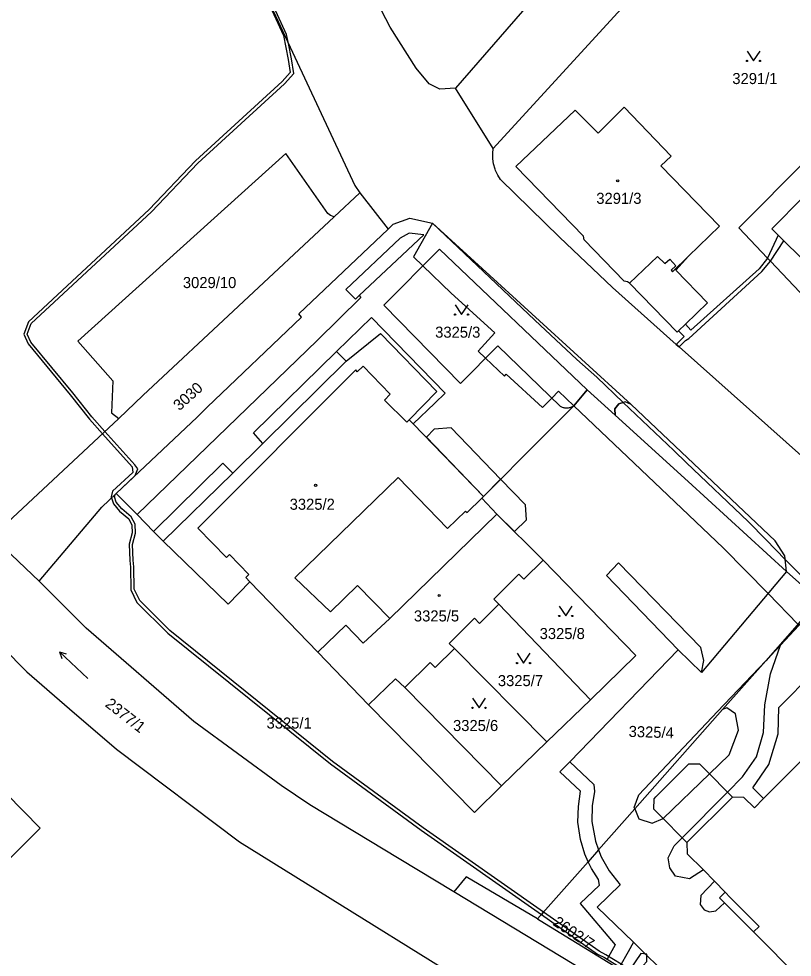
# Model space of a CAD drawing. Extents: x -869103 to -863415, y -1015889 to -1012477.
# Drawn here: x -866831 to -866711.9, y -1014485.3 to -1014341 of the extents above; entities that cross this region are included whole.
import ezdxf

# ---------------------------------------------------------------- set-up
doc = ezdxf.new("R2010")
doc.units = 0
for name, color, linetype in [('Hranice parcel', 7, 'Continuous'), ('Parcelní čísla', 7, 'Continuous'), ('Vnitřní kresba', 7, 'Continuous'), ('Věcná břemena k části', 7, 'Continuous'), ('Značky budov', 7, 'Continuous'), ('Značky kultur', 7, 'Continuous')]:
    doc.layers.add(name, color=color, linetype=linetype)

msp = doc.modelspace()

# ---------------------------------------------------------------- linework, layer by layer
at = {"layer": 'Hranice parcel'}
for p, q in [((-866757.93, -1014360.93), (-866763.74, -1014351.64)), ((-866747.73, -1014374.57), (-866756.81, -1014365.72)), ((-866782.43, -1014371.46), (-866778.45, -1014367.75)), ((-866778.45, -1014367.75), (-866774.11, -1014373.33)), ((-866774.11, -1014373.33), (-866773.33, -1014372.59)), ((-866715.75, -1014377.78), (-866715.3, -1014378.26)), ((-866835.03, -1014420.6), (-866815.54, -1014402.44)), ((-866812.76, -1014417.22), (-866815.96, -1014413.98)), ((-866757.37, -1014417.18), (-866750.26, -1014424.22)), ((-866827.84, -1014427.46), (-866835.03, -1014420.6)), ((-866808.72, -1014421.32), (-866798.74, -1014431)), ((-866712.81, -1014425.98), (-866707.84, -1014430.45)), ((-866743, -1014445.69), (-866757.09, -1014431.02)), ((-866833.39, -1014437.66), (-866829.72, -1014441.39)), ((-866749.67, -1014452.16), (-866763.92, -1014437.81)), ((-866749.67, -1014452.16), (-866743, -1014445.69)), ((-866756.67, -1014458.94), (-866749.67, -1014452.16)), ((-866708.59, -1014508.68), (-866764.02, -1014475.23))]:
    msp.add_line(p, q, dxfattribs=at)
for points in [[(-866763.74, -1014351.64), (-866766.16, -1014351.83), (-866767.82, -1014351.02), (-866769.8, -1014348.61), (-866773.81, -1014342.3), (-866779.03, -1014332.18), (-866783.24, -1014321.66), (-866786.09, -1014311.51), (-866787.58, -1014303.77), (-866788.49, -1014294.7), (-866788.64, -1014284.67), (-866787.99, -1014276.32), (-866787.46, -1014273.73), (-866786.86, -1014272.6), (-866786.04, -1014272.37)], [(-866743.88, -1014320.01), (-866742.94, -1014322.44), (-866742.58, -1014325.66), (-866743.13, -1014327.95), (-866763.74, -1014351.64)], [(-866757.93, -1014360.93), (-866728.67, -1014328.95), (-866722.32, -1014326.18)], [(-866677.92, -1014330.71), (-866720.15, -1014373.15), (-866715.75, -1014377.78)], [(-866792.16, -1014339.01), (-866779.26, -1014366.65), (-866778.45, -1014367.75)], [(-866741.79, -1014358.6), (-866737.77, -1014354.6), (-866730.58, -1014362.12), (-866732.14, -1014363.61), (-866723.13, -1014372.88), (-866727.89, -1014377.5), (-866729.85, -1014379.64), (-866724.98, -1014384.66), (-866728.36, -1014387.94), (-866729.42, -1014388.97), (-866729.64, -1014389.19), (-866736.97, -1014381.65), (-866737.26, -1014381.46), (-866737.77, -1014381.34), (-866743.95, -1014374.98), (-866744.07, -1014374.44), (-866754.47, -1014363.73), (-866745.35, -1014355.04), (-866741.79, -1014358.6)], [(-866756.81, -1014365.72), (-866757.24, -1014365.04), (-866757.57, -1014364.32), (-866757.66, -1014364.09), (-866757.88, -1014363.32), (-866757.99, -1014362.53), (-866758.01, -1014361.72), (-866757.93, -1014360.93)], [(-866715.3, -1014378.26), (-866709.9, -1014383.95), (-866687.03, -1014361.07)], [(-866782.43, -1014371.46), (-866782.97, -1014371.25), (-866783.41, -1014370.94), (-866789.84, -1014361.73), (-866821.88, -1014390.56), (-866816.5, -1014396.68), (-866816.67, -1014401.59), (-866815.54, -1014402.44)], [(-866703.68, -1014361.73), (-866708.26, -1014366.4), (-866708.58, -1014366.1), (-866710.51, -1014368.06), (-866710.2, -1014368.37), (-866715.05, -1014373.31), (-866714.09, -1014374.25), (-866713.22, -1014375.11), (-866708.02, -1014380.21), (-866696.62, -1014368.6)], [(-866815.54, -1014402.44), (-866811.86, -1014398.9), (-866782.43, -1014371.46)], [(-866773.33, -1014372.59), (-866770.79, -1014371.63), (-866767.27, -1014372.43), (-866736.74, -1014400.31), (-866737.65, -1014399.91), (-866738.63, -1014400.18), (-866739.21, -1014400.99), (-866739.17, -1014401.95)], [(-866815.96, -1014413.98), (-866803.51, -1014402.24), (-866801.94, -1014400.7), (-866787.44, -1014386.86), (-866787.86, -1014386.34), (-866774.11, -1014373.33)], [(-866688.41, -1014427.87), (-866729.32, -1014391.45), (-866729.77, -1014391.05), (-866739.59, -1014382.31), (-866747.73, -1014374.57)], [(-866766.94, -1014400.09), (-866765.33, -1014398.54), (-866776.69, -1014386.92), (-866782.04, -1014392.15)], [(-866782.04, -1014392.15), (-866780.57, -1014393.64), (-866793.38, -1014406.3), (-866798.03, -1014410.84), (-866808.72, -1014421.32)], [(-866739.17, -1014401.95), (-866743.47, -1014398.06), (-866745.56, -1014400.49), (-866754.14, -1014409.11), (-866756.06, -1014411.05), (-866759.42, -1014414.44)], [(-866759.42, -1014414.44), (-866770.24, -1014403.27), (-866766.94, -1014400.09)], [(-866739.17, -1014401.95), (-866727.97, -1014412.15), (-866712.81, -1014425.98)], [(-866827.84, -1014427.46), (-866818.18, -1014416.07), (-866815.96, -1014413.98)], [(-866757.37, -1014417.18), (-866759.71, -1014414.72), (-866759.42, -1014414.44)], [(-866808.72, -1014421.32), (-866810.2, -1014419.81), (-866812.76, -1014417.22)], [(-866777.96, -1014437), (-866773.85, -1014433.21), (-866757.37, -1014417.18)], [(-866750.26, -1014424.22), (-866753.21, -1014427.15), (-866753.98, -1014426.37), (-866757.87, -1014430.24), (-866757.09, -1014431.02)], [(-866743, -1014445.69), (-866735.99, -1014438.87), (-866750.26, -1014424.22)], [(-866712.81, -1014425.98), (-866725.9, -1014441.52), (-866729.49, -1014438), (-866746.13, -1014455.23), (-866742.47, -1014458.71), (-866742.36, -1014459.8), (-866742.71, -1014462.03), (-866742.79, -1014464.44), (-866742.22, -1014467.42), (-866741.73, -1014468.79)], [(-866764.02, -1014475.23), (-866772.4, -1014470.17), (-866786.16, -1014461.85), (-866790.57, -1014458.89), (-866804.03, -1014449.04), (-866820.56, -1014434.7), (-866827.84, -1014427.46)], [(-866798.74, -1014431), (-866795.39, -1014427.55), (-866784.94, -1014438.37)], [(-866757.09, -1014431.02), (-866760.04, -1014433.95), (-866760.81, -1014433.17), (-866764.7, -1014437.03), (-866763.92, -1014437.81)], [(-866707.84, -1014430.45), (-866716.02, -1014439.7), (-866722.66, -1014447.22), (-866736.16, -1014462.49), (-866741.73, -1014468.79)], [(-866784.94, -1014438.37), (-866780.65, -1014434.21), (-866777.96, -1014437)], [(-866756.67, -1014458.94), (-866760.85, -1014463.04), (-866777.12, -1014446.47), (-866784.94, -1014438.37)], [(-866763.92, -1014437.81), (-866766.86, -1014440.75), (-866767.64, -1014439.97), (-866771.53, -1014443.84), (-866756.67, -1014458.94)], [(-866829.72, -1014441.39), (-866823.15, -1014447.11), (-866815.91, -1014453.31), (-866796.97, -1014467.57), (-866750.25, -1014496.56), (-866748.72, -1014497.46)], [(-866841.76, -1014479.55), (-866827.68, -1014465.43), (-866840.66, -1014452.26)], [(-866741.73, -1014468.79), (-866743.33, -1014470.6), (-866751.11, -1014479.41)], [(-866741.73, -1014468.79), (-866741.35, -1014469.83), (-866740.11, -1014472), (-866738.4, -1014474.14), (-866741.96, -1014477.58), (-866736.37, -1014482.97), (-866737.2, -1014484.48), (-866738.48, -1014486.7), (-866738.67, -1014487.04)], [(-866751.11, -1014479.41), (-866762.13, -1014472.91), (-866764.02, -1014475.23)], [(-866751.11, -1014479.41), (-866750.74, -1014479.65), (-866738.67, -1014487.04)]]:
    msp.add_lwpolyline(points, dxfattribs=at)
at = {"layer": 'Vnitřní kresba'}
for p, q in [((-866770.88, -1014373.98), (-866772.27, -1014374.72)), ((-866768.61, -1014374.2), (-866770.88, -1014373.98)), ((-866772.27, -1014374.72), (-866780.61, -1014382.63)), ((-866778.59, -1014383.55), (-866768.61, -1014374.2)), ((-866766.21, -1014376.42), (-866774.78, -1014385.04)), ((-866743.47, -1014398.06), (-866766.21, -1014376.42)), ((-866736.97, -1014381.65), (-866732.66, -1014377.52)), ((-866732.66, -1014377.52), (-866731.54, -1014378.64)), ((-866731.54, -1014378.64), (-866730.79, -1014377.95)), ((-866730.79, -1014377.95), (-866729.85, -1014378.97)), ((-866730.36, -1014379.91), (-866727.89, -1014377.5)), ((-866729.85, -1014378.97), (-866730.56, -1014379.62)), ((-866730.56, -1014379.62), (-866730.36, -1014379.91)), ((-866780.61, -1014382.63), (-866779.14, -1014384.1)), ((-866778.33, -1014383.85), (-866785.06, -1014390.48)), ((-866779.14, -1014384.1), (-866778.59, -1014383.55)), ((-866778.59, -1014383.55), (-866778.33, -1014383.85)), ((-866774.78, -1014385.04), (-866762.97, -1014397.05)), ((-866780.57, -1014393.64), (-866775.28, -1014389.4)), ((-866775.28, -1014389.4), (-866766.61, -1014398.3)), ((-866812.76, -1014417.22), (-866785.06, -1014390.48)), ((-866762.97, -1014397.05), (-866757.26, -1014391.26)), ((-866757.26, -1014391.26), (-866747.65, -1014400.54)), ((-866794.85, -1014404.67), (-866782.04, -1014392.15)), ((-866803.41, -1014419.34), (-866779.11, -1014394.95)), ((-866778.86, -1014395.28), (-866779.11, -1014394.95)), ((-866777.97, -1014394.41), (-866778.86, -1014395.28)), ((-866777.97, -1014394.41), (-866773.82, -1014398.72)), ((-866766.61, -1014398.3), (-866770.88, -1014402.64)), ((-866773.82, -1014398.72), (-866774.69, -1014399.62)), ((-866774.69, -1014399.62), (-866771.24, -1014403.01)), ((-866714.58, -1014421.25), (-866736.74, -1014400.31)), ((-866771.24, -1014403.01), (-866770.88, -1014402.64)), ((-866770.24, -1014403.27), (-866770.88, -1014402.64)), ((-866793.38, -1014406.3), (-866794.85, -1014404.67)), ((-866810.2, -1014419.81), (-866799.54, -1014409.3)), ((-866799.54, -1014409.3), (-866798.03, -1014410.84)), ((-866788.46, -1014426.95), (-866772.55, -1014411.54)), ((-866772.55, -1014411.54), (-866764.97, -1014419.37)), ((-866761.97, -1014416.91), (-866759.71, -1014414.72)), ((-866764.97, -1014419.37), (-866762.19, -1014416.68)), ((-866762.19, -1014416.68), (-866761.97, -1014416.91)), ((-866799, -1014423.84), (-866803.41, -1014419.34)), ((-866713.05, -1014423.58), (-866714.58, -1014421.25)), ((-866798.54, -1014423.38), (-866799, -1014423.84)), ((-866795.53, -1014426.45), (-866798.54, -1014423.38)), ((-866738.65, -1014424.64), (-866740.53, -1014426.58)), ((-866726.02, -1014437.66), (-866738.65, -1014424.64)), ((-866712.81, -1014425.98), (-866713.05, -1014423.58)), ((-866795.53, -1014426.45), (-866796.01, -1014426.91)), ((-866796.01, -1014426.91), (-866795.39, -1014427.55)), ((-866788.46, -1014426.95), (-866783, -1014432.18)), ((-866740.53, -1014426.58), (-866729.49, -1014438)), ((-866783, -1014432.18), (-866778.84, -1014428.11)), ((-866773.85, -1014433.21), (-866778.84, -1014428.11)), ((-866713.75, -1014437.31), (-866710.18, -1014433.52)), ((-866713.75, -1014437.31), (-866716.02, -1014439.7)), ((-866715.27, -1014441.71), (-866713.75, -1014437.31)), ((-866713.98, -1014446.88), (-866703.47, -1014436.27)), ((-866725.51, -1014439.64), (-866726.02, -1014437.66)), ((-866725.9, -1014441.52), (-866725.51, -1014439.64)), ((-866723.44, -1014447.52), (-866716.02, -1014439.7)), ((-866716.15, -1014446.48), (-866715.27, -1014441.71)), ((-866772.98, -1014442.48), (-866777.12, -1014446.47)), ((-866771.53, -1014443.84), (-866772.98, -1014442.48)), ((-866735.56, -1014460.33), (-866723.44, -1014447.52)), ((-866721.98, -1014446.95), (-866722.66, -1014447.22)), ((-866720.64, -1014447.88), (-866721.98, -1014446.95)), ((-866716.33, -1014450.72), (-866716.15, -1014446.48)), ((-866714.08, -1014450.92), (-866713.98, -1014446.88)), ((-866720.21, -1014450.36), (-866720.64, -1014447.88)), ((-866721.66, -1014454.16), (-866720.21, -1014450.36)), ((-866717.41, -1014454.46), (-866716.33, -1014450.72)), ((-866715.51, -1014455.64), (-866714.08, -1014450.92)), ((-866724.67, -1014457.11), (-866721.66, -1014454.16)), ((-866719.56, -1014457.57), (-866717.41, -1014454.46)), ((-866709.32, -1014453.87), (-866716.36, -1014460.86)), ((-866747.67, -1014456.78), (-866746.13, -1014455.23)), ((-866732.92, -1014460.64), (-866728.11, -1014455.83)), ((-866728.11, -1014455.83), (-866727.83, -1014455.53)), ((-866727.83, -1014455.53), (-866726.19, -1014455.55)), ((-866726.19, -1014455.55), (-866725.39, -1014456.37)), ((-866725.39, -1014456.37), (-866724.67, -1014457.11)), ((-866718, -1014459.22), (-866715.51, -1014455.64)), ((-866744.49, -1014459.78), (-866747.67, -1014456.78)), ((-866731.81, -1014463.97), (-866724.67, -1014457.11)), ((-866724.67, -1014457.11), (-866721.9, -1014459.92)), ((-866721.9, -1014459.92), (-866719.56, -1014457.57)), ((-866716.36, -1014460.86), (-866718, -1014459.22)), ((-866744.84, -1014462.09), (-866744.49, -1014459.78)), ((-866736.24, -1014462.28), (-866735.56, -1014460.33)), ((-866733.19, -1014460.93), (-866732.92, -1014460.64)), ((-866728.87, -1014466.94), (-866721.9, -1014459.92)), ((-866728.15, -1014467.67), (-866721.14, -1014460.69)), ((-866721.9, -1014459.92), (-866721.14, -1014460.69)), ((-866719.37, -1014460.71), (-866721.14, -1014460.69)), ((-866717.76, -1014462.3), (-866719.37, -1014460.71)), ((-866744.93, -1014464.54), (-866744.84, -1014462.09)), ((-866733.22, -1014462.52), (-866733.19, -1014460.93)), ((-866716.36, -1014460.86), (-866717.76, -1014462.3)), ((-866736.16, -1014462.49), (-866736.24, -1014462.28)), ((-866736.16, -1014462.49), (-866735.56, -1014464.01)), ((-866732.42, -1014463.35), (-866733.22, -1014462.52)), ((-866731.81, -1014463.97), (-866732.42, -1014463.35)), ((-866744.51, -1014467.17), (-866744.93, -1014464.54)), ((-866735.56, -1014464.01), (-866733.51, -1014464.68)), ((-866733.51, -1014464.68), (-866731.81, -1014463.97)), ((-866728.87, -1014466.94), (-866731.81, -1014463.97)), ((-866743.87, -1014469.44), (-866744.51, -1014467.17)), ((-866730.11, -1014468.18), (-866728.87, -1014466.94)), ((-866728.15, -1014467.67), (-866728.87, -1014466.94)), ((-866728.15, -1014467.67), (-866728.09, -1014469.38)), ((-866731.04, -1014470.02), (-866730.11, -1014468.18)), ((-866728.09, -1014469.38), (-866725.61, -1014471.87)), ((-866743.33, -1014470.6), (-866743.87, -1014469.44)), ((-866742.83, -1014471.67), (-866743.33, -1014470.6)), ((-866730.75, -1014471.55), (-866731.04, -1014470.02)), ((-866741.74, -1014473.33), (-866742.83, -1014471.67)), ((-866729.87, -1014472.8), (-866730.75, -1014471.55)), ((-866725.61, -1014471.87), (-866727.76, -1014473.23)), ((-866725.61, -1014471.87), (-866723.9, -1014473.59)), ((-866741.58, -1014474.22), (-866741.74, -1014473.33)), ((-866727.76, -1014473.23), (-866729.87, -1014472.8)), ((-866723.9, -1014473.59), (-866726, -1014475.79)), ((-866722.24, -1014475.3), (-866723.9, -1014473.59)), ((-866744.54, -1014477.04), (-866741.58, -1014474.22)), ((-866726, -1014475.79), (-866726.1, -1014477.18)), ((-866722.24, -1014475.3), (-866723.12, -1014476.15)), ((-866722.35, -1014476.92), (-866723.12, -1014476.15)), ((-866722.24, -1014475.3), (-866721.5, -1014476.12)), ((-866721.5, -1014476.12), (-866717.04, -1014480.56)), ((-866744.54, -1014477.04), (-866739.16, -1014483.38)), ((-866726.1, -1014477.18), (-866725.48, -1014477.99)), ((-866725.48, -1014477.99), (-866724.65, -1014478.32)), ((-866723.7, -1014478.18), (-866722.35, -1014476.92)), ((-866717.87, -1014481.41), (-866722.35, -1014476.92)), ((-866724.65, -1014478.32), (-866723.7, -1014478.18)), ((-866717.04, -1014480.56), (-866717.87, -1014481.41)), ((-866717.87, -1014481.41), (-866710.21, -1014489.09)), ((-866739.16, -1014483.38), (-866740.47, -1014485.7)), ((-866736.37, -1014482.97), (-866728.1, -1014491.14))]:
    msp.add_line(p, q, dxfattribs=at)
msp.add_lwpolyline([(-866747.65, -1014400.54), (-866747.54, -1014400.6), (-866747.43, -1014400.65), (-866747.32, -1014400.7), (-866747.2, -1014400.74), (-866747.08, -1014400.77), (-866746.96, -1014400.79), (-866746.84, -1014400.81), (-866746.72, -1014400.82), (-866746.6, -1014400.82), (-866746.47, -1014400.81), (-866746.35, -1014400.8), (-866746.23, -1014400.78), (-866746.11, -1014400.75), (-866746, -1014400.71), (-866745.88, -1014400.67), (-866745.77, -1014400.61), (-866745.66, -1014400.56), (-866745.56, -1014400.49)], dxfattribs=at)
at = {"layer": 'Věcná břemena k části'}
for points in [[(-866794.35, -1014334.51), (-866790.22, -1014343.55), (-866789.49, -1014347.23), (-866789.18, -1014349.23), (-866790.44, -1014350.66), (-866803.77, -1014362.85), (-866810.87, -1014370.31), (-866829.47, -1014387.58), (-866830.19, -1014389.51), (-866829.53, -1014390.98), (-866823.03, -1014398.81), (-866820.08, -1014402.54), (-866818.07, -1014404.79), (-866813.5, -1014409.9), (-866813.39, -1014410.77), (-866816.52, -1014413.64), (-866816.72, -1014414.52), (-866816.68, -1014414.66), (-866816.39, -1014415.58), (-866815.46, -1014416.71), (-866814.04, -1014417.89), (-866813.54, -1014418.83), (-866813.51, -1014420.04), (-866813.95, -1014421.78), (-866813.87, -1014424.27), (-866813.75, -1014425.32), (-866813.72, -1014428.81), (-866812.77, -1014430.74), (-866808.03, -1014435.45), (-866783, -1014455.57), (-866769.01, -1014465.77), (-866750.52, -1014478.74), (-866750.19, -1014478.37), (-866768.71, -1014465.37), (-866782.7, -1014455.17), (-866807.69, -1014435.07), (-866812.35, -1014430.44), (-866813.22, -1014428.69), (-866813.25, -1014425.28), (-866813.37, -1014424.23), (-866813.45, -1014421.84), (-866813.01, -1014420.1), (-866813.04, -1014418.71), (-866813.64, -1014417.57), (-866815.1, -1014416.35), (-866815.95, -1014415.34), (-866816.2, -1014414.5), (-866816.12, -1014414.13), (-866815.96, -1014413.98), (-866813.03, -1014411.22), (-866812.65, -1014410.21), (-866813.12, -1014409.58), (-866817.7, -1014404.45), (-866819.7, -1014402.22), (-866822.65, -1014398.49), (-866829.11, -1014390.72), (-866829.65, -1014389.49)], [(-866794.35, -1014334.51), (-866790.22, -1014343.55), (-866789.49, -1014347.23), (-866789.18, -1014349.23), (-866790.44, -1014350.66), (-866803.77, -1014362.85), (-866810.87, -1014370.31), (-866829.47, -1014387.58), (-866830.19, -1014389.51), (-866829.53, -1014390.98), (-866823.03, -1014398.81), (-866820.08, -1014402.54), (-866818.07, -1014404.79), (-866813.5, -1014409.9), (-866813.39, -1014410.77), (-866816.52, -1014413.64), (-866816.72, -1014414.52), (-866816.68, -1014414.66), (-866816.39, -1014415.58), (-866815.46, -1014416.71), (-866814.04, -1014417.89), (-866813.54, -1014418.83), (-866813.51, -1014420.04), (-866813.95, -1014421.78), (-866813.87, -1014424.27), (-866813.75, -1014425.32), (-866813.72, -1014428.81), (-866812.77, -1014430.74), (-866808.03, -1014435.45), (-866783, -1014455.57), (-866769.01, -1014465.77), (-866750.52, -1014478.74), (-866750.19, -1014478.37), (-866768.71, -1014465.37), (-866782.7, -1014455.17), (-866807.69, -1014435.07), (-866812.35, -1014430.44), (-866813.22, -1014428.69), (-866813.25, -1014425.28), (-866813.37, -1014424.23), (-866813.45, -1014421.84), (-866813.01, -1014420.1), (-866813.04, -1014418.71), (-866813.64, -1014417.57), (-866815.1, -1014416.35), (-866815.95, -1014415.34), (-866816.2, -1014414.5), (-866816.12, -1014414.13), (-866815.96, -1014413.98), (-866813.03, -1014411.22), (-866812.65, -1014410.21), (-866813.12, -1014409.58), (-866817.7, -1014404.45), (-866819.7, -1014402.22), (-866822.65, -1014398.49), (-866829.11, -1014390.72), (-866829.65, -1014389.49)], [(-866829.65, -1014389.49), (-866829.05, -1014387.86), (-866810.51, -1014370.67), (-866803.41, -1014363.21), (-866790.08, -1014351.02), (-866788.64, -1014349.39), (-866788.99, -1014347.15), (-866789.46, -1014344.79), (-866789.74, -1014343.39), (-866793.63, -1014334.87)], [(-866829.65, -1014389.49), (-866829.05, -1014387.86), (-866810.51, -1014370.67), (-866803.41, -1014363.21), (-866790.08, -1014351.02), (-866788.64, -1014349.39), (-866788.99, -1014347.15), (-866789.46, -1014344.79), (-866789.74, -1014343.39), (-866793.63, -1014334.87)]]:
    msp.add_lwpolyline(points, dxfattribs=at)
for points in [[(-866767.27, -1014372.43), (-866770.21, -1014377.61), (-866768.77, -1014378.99), (-866764.41, -1014383.18), (-866757.72, -1014389.29), (-866760.28, -1014392.09), (-866759.14, -1014393.17), (-866756.22, -1014395.95), (-866755.94, -1014395.65), (-866750.37, -1014400.74), (-866748.93, -1014399.31), (-866747.89, -1014398.27), (-866745.56, -1014400.49), (-866743.47, -1014398.06), (-866739.17, -1014401.95), (-866739.21, -1014400.99), (-866738.63, -1014400.18), (-866737.93, -1014399.99), (-866742.01, -1014396.12), (-866745.07, -1014393.38), (-866751.55, -1014387.31)], [(-866727.54, -1014388.89), (-866728.36, -1014387.94), (-866729.42, -1014388.97), (-866728.58, -1014389.83), (-866729.77, -1014391.05), (-866729.32, -1014391.45), (-866728.37, -1014390.48), (-866727.86, -1014390.16), (-866716.59, -1014379.84), (-866715.3, -1014378.26), (-866713.22, -1014375.11), (-866714.09, -1014374.25), (-866715.75, -1014377.78), (-866717.03, -1014379.42)], [(-866737.93, -1014399.99), (-866738.63, -1014400.18), (-866739.21, -1014400.99), (-866739.17, -1014401.95), (-866743.47, -1014398.06), (-866745.56, -1014400.49), (-866732.09, -1014413.26), (-866722.58, -1014422.33), (-866715.66, -1014429.36), (-866711.05, -1014434.08), (-866707.84, -1014430.45), (-866707.35, -1014429.89), (-866713, -1014424.11), (-866715.95, -1014421.09), (-866718.73, -1014418.3), (-866728.19, -1014409.28), (-866730.17, -1014407.39)], [(-866768.21, -1014405.32), (-866759.42, -1014414.44), (-866756.8, -1014411.78), (-866764.42, -1014403.89), (-866767.01, -1014404.08)], [(-866759.71, -1014414.72), (-866757.37, -1014417.18), (-866754.69, -1014419.84), (-866752.8, -1014418.01), (-866752.97, -1014415.75), (-866756.8, -1014411.78), (-866759.42, -1014414.44)], [(-866750.52, -1014478.74), (-866741.88, -1014484.8), (-866740.84, -1014485.34), (-866738.53, -1014486.79), (-866737.23, -1014487.61), (-866737.38, -1014487.83), (-866736.96, -1014488.09), (-866736.77, -1014487.82), (-866735.42, -1014487.16), (-866734.33, -1014485.96), (-866734.3, -1014484.83), (-866735.22, -1014484.73), (-866736.88, -1014487.11), (-866738.28, -1014486.36), (-866740.6, -1014484.9), (-866741.62, -1014484.38), (-866750.19, -1014478.37)], [(-866750.52, -1014478.74), (-866741.88, -1014484.8), (-866740.84, -1014485.34), (-866738.53, -1014486.79), (-866737.23, -1014487.61), (-866737.38, -1014487.83), (-866736.96, -1014488.09), (-866736.77, -1014487.82), (-866735.42, -1014487.16), (-866734.33, -1014485.96), (-866734.3, -1014484.83), (-866735.22, -1014484.73), (-866736.88, -1014487.11), (-866738.28, -1014486.36), (-866740.6, -1014484.9), (-866741.62, -1014484.38), (-866750.19, -1014478.37)]]:
    msp.add_lwpolyline(points, close=True, dxfattribs=at)
at = {"layer": 'Značky budov'}
for centre in [(-866738.78, -1014365.91), (-866785.28, -1014412.71), (-866766.26, -1014429.67)]:
    msp.add_circle(centre, 0.175, dxfattribs=at)
at = {"layer": 'Značky kultur'}
for p, q in [((-866820.31, -1014442.42), (-866824.7, -1014438.33)), ((-866824.7, -1014438.33), (-866824.33, -1014439.36)), ((-866824.7, -1014438.33), (-866823.64, -1014438.63))]:
    msp.add_line(p, q, dxfattribs=at)
for points in [[(-866718.89, -1014345.98), (-866717.89, -1014347.48), (-866716.89, -1014345.98)], [(-866763.81, -1014384.98), (-866762.81, -1014386.48), (-866761.81, -1014384.98)], [(-866747.78, -1014431.32), (-866746.78, -1014432.82), (-866745.78, -1014431.32)], [(-866754.27, -1014438.56), (-866753.27, -1014440.06), (-866752.27, -1014438.56)], [(-866761.13, -1014445.46), (-866760.13, -1014446.96), (-866759.13, -1014445.46)]]:
    msp.add_lwpolyline(points, dxfattribs=at)
for centre in [(-866718.89, -1014347.48), (-866716.89, -1014347.48), (-866763.81, -1014386.48), (-866761.81, -1014386.48), (-866747.78, -1014432.82), (-866745.78, -1014432.82), (-866754.27, -1014440.06), (-866752.27, -1014440.06), (-866761.13, -1014446.96), (-866759.13, -1014446.96)]:
    msp.add_circle(centre, 0.1, dxfattribs=at)

# ---------------------------------------------------------------- texts
at = {"layer": 'Parcelní čísla'}
for s, p in [('3291/1', (-866721.15, -1014351.03)), ('3291/3', (-866742.08, -1014369.45)), ('3029/10', (-866805.7, -1014382.4)), ('3325/3', (-866766.88, -1014390.03)), ('3325/2', (-866789.27, -1014416.49)), ('3325/5', (-866770.15, -1014433.66)), ('3325/8', (-866750.8, -1014436.37)), ('3325/7', (-866757.23, -1014443.61)), ('3325/1', (-866792.83, -1014450.13)), ('3325/6', (-866764.13, -1014450.51))]:
    msp.add_text(s, height=1.7, dxfattribs=at).set_placement(p)
for s, rotation, p in [('3030', 42, (-866806.24, -1014401.36)), ('2377/1', 322, (-866817.79, -1014446.62)), ('3325/4', 358, (-866737.13, -1014451.4)), ('2602/7', 326, (-866748.89, -1014480.27))]:
    msp.add_text(s, height=1.7, rotation=rotation, dxfattribs=at).set_placement(p)

doc.saveas('drawing.dxf')
